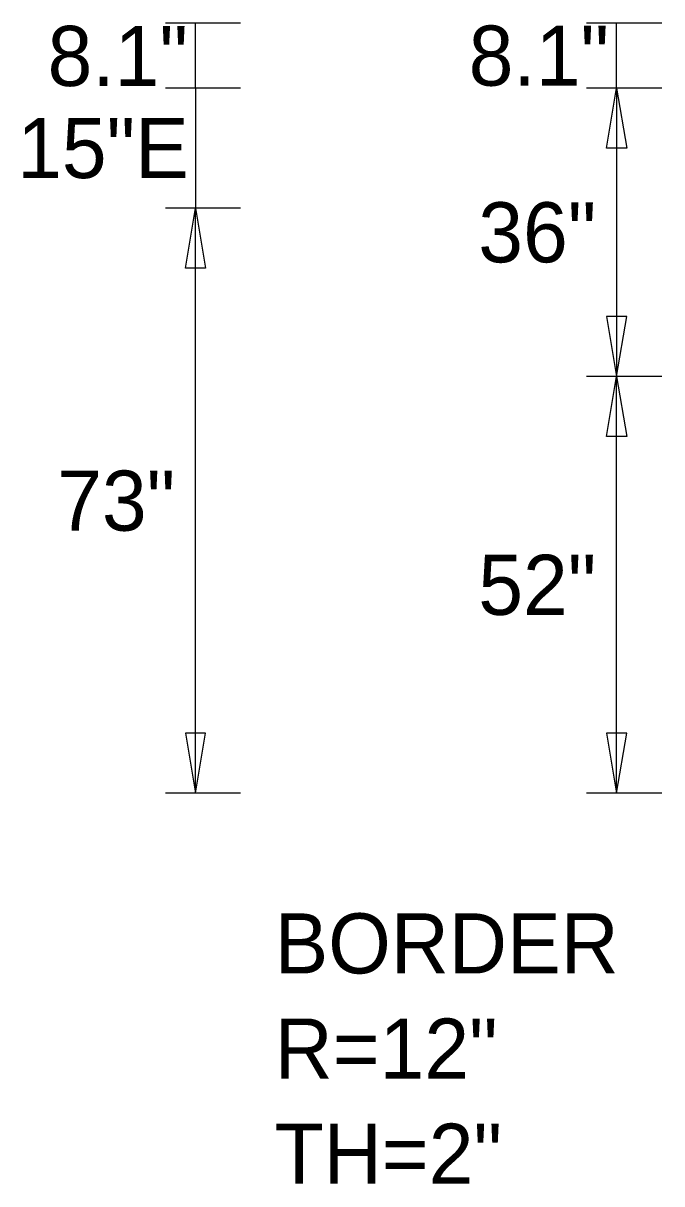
# Model space of a CAD drawing. Extents: x 1806251 to 1809821, y 414895 to 422886.
# Drawn here: x 1809675.842 to 1809676.638, y 415351.413 to 415352.861 of the extents above; entities that cross this region are included whole.
import ezdxf

# ---------------------------------------------------------------- set-up
doc = ezdxf.new("R2010")
doc.units = 0
doc.layers.add('GSDIMS', color=7, linetype='Continuous')

msp = doc.modelspace()

# ---------------------------------------------------------------- linework, layer by layer
at = {"layer": 'GSDIMS'}
for p, q in [((1809676.1133, 415352.8611), (1809676.0196, 415352.8611)), ((1809676.0571, 415352.7802), (1809676.0571, 415352.8611)), ((1809676.6383, 415352.8611), (1809676.5446, 415352.8611)), ((1809676.5821, 415352.7801), (1809676.5821, 415352.8611)), ((1809676.1133, 415352.7802), (1809676.0196, 415352.7802)), ((1809676.1133, 415352.7802), (1809676.0196, 415352.7802)), ((1809676.0571, 415352.7802), (1809676.0571, 415352.6302)), ((1809676.6383, 415352.7801), (1809676.5446, 415352.7801)), ((1809676.6383, 415352.7801), (1809676.5446, 415352.7801)), ((1809676.5821, 415352.7801), (1809676.5821, 415352.4201)), ((1809676.1133, 415352.6302), (1809676.0196, 415352.6302)), ((1809676.1133, 415352.6302), (1809676.0196, 415352.6302)), ((1809676.0571, 415351.9001), (1809676.0571, 415352.6302)), ((1809676.6383, 415352.4201), (1809676.5446, 415352.4201)), ((1809676.6383, 415352.4201), (1809676.5446, 415352.4201)), ((1809676.5821, 415351.9001), (1809676.5821, 415352.4201)), ((1809676.1133, 415351.9001), (1809676.0196, 415351.9001)), ((1809676.6383, 415351.9001), (1809676.5446, 415351.9001))]:
    msp.add_line(p, q, dxfattribs=at)
for points in [[(1809676.5821, 415352.7801), (1809676.5946, 415352.7051), (1809676.5696, 415352.7051)], [(1809676.0571, 415352.6302), (1809676.0696, 415352.5552), (1809676.0446, 415352.5552)], [(1809676.5821, 415352.4201), (1809676.5946, 415352.4951), (1809676.5696, 415352.4951)], [(1809676.5821, 415352.4201), (1809676.5946, 415352.3451), (1809676.5696, 415352.3451)], [(1809676.0571, 415351.9001), (1809676.0696, 415351.9751), (1809676.0446, 415351.9751)], [(1809676.5821, 415351.9001), (1809676.5946, 415351.9751), (1809676.5696, 415351.9751)]]:
    msp.add_lwpolyline(points, close=True, dxfattribs=at)

# ---------------------------------------------------------------- texts
for s, p in [('8.1"', (1809675.8726, 415352.7827)), ('8.1"', (1809676.3976, 415352.7831)), ('15"E', (1809675.8346, 415352.6678)), ('36"', (1809676.4096, 415352.5626)), ('73"', (1809675.8846, 415352.2277)), ('52"', (1809676.4096, 415352.1226)), ('BORDER', (1809676.1556, 415351.6751)), ('R=12"', (1809676.1556, 415351.5438)), ('TH=2"', (1809676.1556, 415351.4126))]:
    msp.add_text(s, height=0.075, dxfattribs=at).set_placement(p)

doc.saveas('drawing.dxf')
